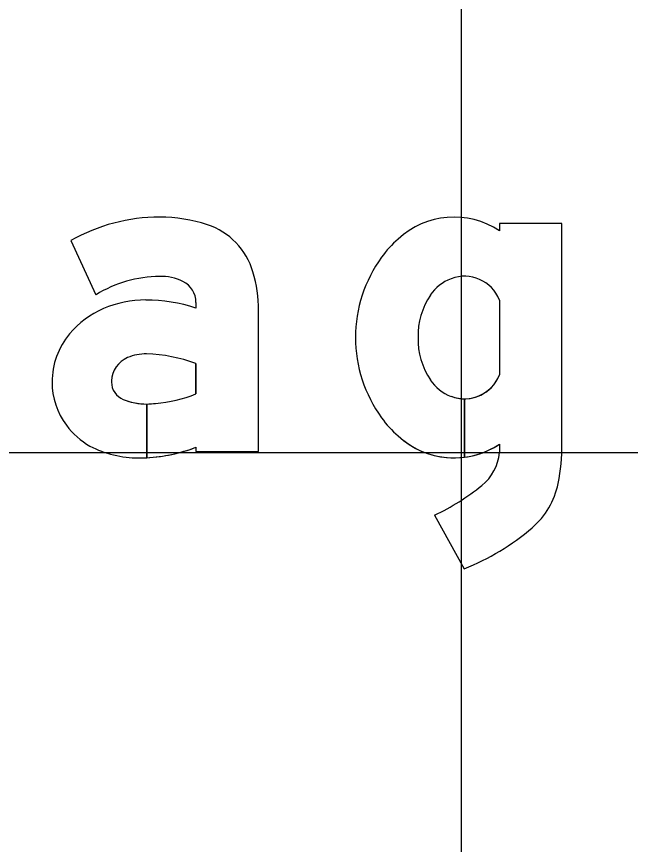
# Model space of a CAD drawing. Extents: x 2193008 to 2198143, y 1236112 to 1237864.
# Drawn here: x 2195606.812 to 2195609.426, y 1237302.437 to 1237305.964 of the extents above; entities that cross this region are included whole.
import ezdxf

# ---------------------------------------------------------------- set-up
doc = ezdxf.new("R2010")
doc.units = 0
for name, color, linetype in [('GSBWFILL', 7, 'Continuous'), ('GSCOLORFILL', 7, 'Continuous'), ('GSOUTLINE', 7, 'Continuous'), ('M-ROADS', 7, 'Continuous')]:
    doc.layers.add(name, color=color, linetype=linetype)

msp = doc.modelspace()

# ---------------------------------------------------------------- linework, layer by layer
at = {"layer": 'GSBWFILL'}
for p, q in [((2195608.8681, 1237304.7564), (2195608.8681, 1237304.4371)), ((2195608.7193, 1237304.0868), (2195608.7193, 1237304.3357)), ((2195608.7194, 1237304.3357), (2195608.7194, 1237304.0868)), ((2195608.8681, 1237304.1423), (2195608.8681, 1237304.1066)), ((2195608.5923, 1237303.8402), (2195608.7184, 1237303.6111))]:
    msp.add_line(p, q, dxfattribs=at)
for points in [[(2195609.1345, 1237304.1436), (2195609.1345, 1237305.083), (2195608.8681, 1237305.083), (2195608.8681, 1237305.0512)], [(2195607.0435, 1237305.0095), (2195607.1504, 1237304.7787)], [(2195607.5761, 1237304.7462), (2195607.5761, 1237304.7217)], [(2195607.5761, 1237304.1292), (2195607.5761, 1237304.1106), (2195607.8425, 1237304.1106), (2195607.8425, 1237304.7116)], [(2195607.5761, 1237304.4859), (2195607.5761, 1237304.3565)], [(2195607.3663, 1237304.0848), (2195607.3663, 1237304.3134)], [(2195607.3664, 1237304.3134), (2195607.3664, 1237304.0848)]]:
    msp.add_lwpolyline(points, dxfattribs=at)
for centre, major_axis, ratio, start_param, end_param in [((2195608.6749, 1237304.7608), (0, 0.3487), 0.999994, 5.696193, 7.034788), ((2195607.4214, 1237304.3461), (0, 0.7635), 0.999993, 0, 0.517719), ((2195607.4214, 1237304.4576), (0, 0.652), 0.999993, 5.96613, 6.283185), ((2195607.5312, 1237304.7923), (0, 0.2997), 0.999993, 4.997165, 5.96613), ((2195608.7102, 1237304.6941), (0, 0.4221), 0.999994, 0.704703, 0.952762), ((2195608.838, 1237304.5968), (0, 0.5826), 0.999994, 0.943678, 1.570796), ((2195607.2555, 1237304.7116), (0, 0.587), 0.999993, 4.712389, 4.997165), ((2195608.7193, 1237304.698), (0, 0.1598), 0.999994, 5.086447, 6.647393), ((2195607.4214, 1237304.3461), (0, 0.5104), 0.999993, 0, 0.559495), ((2195607.4309, 1237304.6549), (0, 0.2018), 0.999993, 5.822746, 6.330435), ((2195607.4762, 1237304.7462), (0, 0.0999), 0.999993, 4.712389, 5.822746), ((2195608.7288, 1237304.6731), (0, 0.1865), 0.999994, 0.364208, 0.979941), ((2195608.8294, 1237304.6056), (0, 0.3076), 0.999994, 0.979941, 1.599528), ((2195607.3624, 1237304.2998), (0, 0.4568), 0.999993, 0, 0.404512), ((2195607.3624, 1237304.084), (0, 0.6725), 0.999993, 5.959871, 6.283185), ((2195607.3311, 1237304.3677), (0, 0.382), 0.999993, 0.399285, 0.87593), ((2195607.2842, 1237304.4069), (0, 0.3208), 0.999993, 0.87593, 1.570796), ((2195608.838, 1237304.5968), (0, 0.5826), 0.999994, 1.570796, 2.197914), ((2195608.8294, 1237304.5879), (0, 0.3076), 0.999994, 1.542065, 2.161651), ((2195607.3612, 1237304.3343), (0, 0.1926), 0.999993, 6.259455, 6.691732), ((2195607.3472, 1237303.8723), (0, 0.6549), 0.999993, 5.926185, 6.254823), ((2195607.3297, 1237304.4072), (0, 0.1132), 0.999993, 0.408547, 1.530785), ((2195607.337, 1237304.4069), (0, 0.1206), 0.999993, 1.530785, 1.570796), ((2195608.7288, 1237304.5204), (0, 0.1865), 0.999994, 2.161651, 2.777385), ((2195608.7193, 1237304.4955), (0, 0.1598), 0.999994, 3.142009, 4.338331), ((2195607.27, 1237304.4069), (0, 0.3066), 0.999993, 1.570796, 2.21394), ((2195607.2963, 1237304.4069), (0, 0.0799), 0.999993, 1.570796, 2.757027), ((2195607.3508, 1237304.9294), (0, 0.6157), 0.999993, 3.228562, 3.516221), ((2195608.7193, 1237304.4955), (0, 0.1598), 0.999994, 2.777385, 3.141593), ((2195607.3663, 1237304.5798), (0, 0.2664), 0.999993, 2.757027, 3.141593), ((2195607.3663, 1237304.5798), (0, 0.2664), 0.999993, 3.141843, 3.28451), ((2195608.7102, 1237304.4994), (0, 0.4221), 0.999994, 2.188831, 2.436889), ((2195607.2972, 1237304.4273), (0, 0.3406), 0.999993, 2.21394, 2.611125), ((2195608.6749, 1237304.4327), (0, 0.3487), 0.999994, 2.38999, 3.269164), ((2195607.3321, 1237304.5423), (0, 0.4583), 0.999993, 2.672443, 3.141593), ((2195607.3321, 1237304.7639), (0, 0.6799), 0.999993, 3.192057, 3.508644), ((2195608.6749, 1237304.4327), (0, 0.3487), 0.999994, 3.269357, 3.728585), ((2195608.2687, 1237304.1436), (0, 0.8658), 0.999994, 4.516397, 4.712389), ((2195608.6655, 1237304.1246), (0, 0.2034), 0.999994, 3.821067, 4.623797), ((2195607.3321, 1237304.7639), (0, 0.6799), 0.999993, 3.141593, 3.191959), ((2195608.164, 1237304.7454), (0, 1.0014), 0.999994, 3.583493, 3.821067), ((2195608.7913, 1237304.0398), (0, 0.333), 0.999994, 3.848521, 4.516397), ((2195608.3236, 1237304.5874), (0, 1.0531), 0.999994, 3.525928, 3.848521)]:
    msp.add_ellipse(centre, major_axis=major_axis, ratio=ratio, start_param=start_param, end_param=end_param, dxfattribs=at)
at = {"layer": 'GSCOLORFILL'}
for p, q in [((2195608.8681, 1237304.7564), (2195608.8681, 1237304.4371)), ((2195608.7193, 1237304.0868), (2195608.7193, 1237304.3357)), ((2195608.7194, 1237304.3357), (2195608.7194, 1237304.0868)), ((2195608.8681, 1237304.1423), (2195608.8681, 1237304.1066)), ((2195608.5923, 1237303.8402), (2195608.7184, 1237303.6111))]:
    msp.add_line(p, q, dxfattribs=at)
for points in [[(2195609.1345, 1237304.1436), (2195609.1345, 1237305.083), (2195608.8681, 1237305.083), (2195608.8681, 1237305.0512)], [(2195607.0435, 1237305.0095), (2195607.1504, 1237304.7787)], [(2195607.5761, 1237304.7462), (2195607.5761, 1237304.7217)], [(2195607.5761, 1237304.1292), (2195607.5761, 1237304.1106), (2195607.8425, 1237304.1106), (2195607.8425, 1237304.7116)], [(2195607.5761, 1237304.4859), (2195607.5761, 1237304.3565)], [(2195607.3663, 1237304.0848), (2195607.3663, 1237304.3134)], [(2195607.3664, 1237304.3134), (2195607.3664, 1237304.0848)]]:
    msp.add_lwpolyline(points, dxfattribs=at)
for centre, major_axis, ratio, start_param, end_param in [((2195608.6749, 1237304.7608), (0, 0.3487), 0.999994, 5.696193, 7.034788), ((2195607.4214, 1237304.3461), (0, 0.7635), 0.999993, 0, 0.517719), ((2195607.4214, 1237304.4576), (0, 0.652), 0.999993, 5.96613, 6.283185), ((2195607.5312, 1237304.7923), (0, 0.2997), 0.999993, 4.997165, 5.96613), ((2195608.7102, 1237304.6941), (0, 0.4221), 0.999994, 0.704703, 0.952762), ((2195608.838, 1237304.5968), (0, 0.5826), 0.999994, 0.943678, 1.570796), ((2195607.2555, 1237304.7116), (0, 0.587), 0.999993, 4.712389, 4.997165), ((2195608.7193, 1237304.698), (0, 0.1598), 0.999994, 5.086447, 6.647393), ((2195607.4214, 1237304.3461), (0, 0.5104), 0.999993, 0, 0.559495), ((2195607.4309, 1237304.6549), (0, 0.2018), 0.999993, 5.822746, 6.330435), ((2195607.4762, 1237304.7462), (0, 0.0999), 0.999993, 4.712389, 5.822746), ((2195608.7288, 1237304.6731), (0, 0.1865), 0.999994, 0.364208, 0.979941), ((2195608.8294, 1237304.6056), (0, 0.3076), 0.999994, 0.979941, 1.599528), ((2195607.3624, 1237304.2998), (0, 0.4568), 0.999993, 0, 0.404512), ((2195607.3624, 1237304.084), (0, 0.6725), 0.999993, 5.959871, 6.283185), ((2195607.3311, 1237304.3677), (0, 0.382), 0.999993, 0.399285, 0.87593), ((2195607.2842, 1237304.4069), (0, 0.3208), 0.999993, 0.87593, 1.570796), ((2195608.838, 1237304.5968), (0, 0.5826), 0.999994, 1.570796, 2.197914), ((2195608.8294, 1237304.5879), (0, 0.3076), 0.999994, 1.542065, 2.161651), ((2195607.3612, 1237304.3343), (0, 0.1926), 0.999993, 6.259455, 6.691732), ((2195607.3472, 1237303.8723), (0, 0.6549), 0.999993, 5.926185, 6.254823), ((2195607.3297, 1237304.4072), (0, 0.1132), 0.999993, 0.408547, 1.530785), ((2195607.337, 1237304.4069), (0, 0.1206), 0.999993, 1.530785, 1.570796), ((2195608.7288, 1237304.5204), (0, 0.1865), 0.999994, 2.161651, 2.777385), ((2195608.7193, 1237304.4955), (0, 0.1598), 0.999994, 3.142009, 4.338331), ((2195607.27, 1237304.4069), (0, 0.3066), 0.999993, 1.570796, 2.21394), ((2195607.2963, 1237304.4069), (0, 0.0799), 0.999993, 1.570796, 2.757027), ((2195607.3508, 1237304.9294), (0, 0.6157), 0.999993, 3.228562, 3.516221), ((2195608.7193, 1237304.4955), (0, 0.1598), 0.999994, 2.777385, 3.141593), ((2195607.3663, 1237304.5798), (0, 0.2664), 0.999993, 2.757027, 3.141593), ((2195607.3663, 1237304.5798), (0, 0.2664), 0.999993, 3.141843, 3.28451), ((2195608.7102, 1237304.4994), (0, 0.4221), 0.999994, 2.188831, 2.436889), ((2195607.2972, 1237304.4273), (0, 0.3406), 0.999993, 2.21394, 2.611125), ((2195608.6749, 1237304.4327), (0, 0.3487), 0.999994, 2.38999, 3.269164), ((2195607.3321, 1237304.5423), (0, 0.4583), 0.999993, 2.672443, 3.141593), ((2195607.3321, 1237304.7639), (0, 0.6799), 0.999993, 3.192057, 3.508644), ((2195608.6749, 1237304.4327), (0, 0.3487), 0.999994, 3.269357, 3.728585), ((2195608.2687, 1237304.1436), (0, 0.8658), 0.999994, 4.516397, 4.712389), ((2195608.6655, 1237304.1246), (0, 0.2034), 0.999994, 3.821067, 4.623797), ((2195607.3321, 1237304.7639), (0, 0.6799), 0.999993, 3.141593, 3.191959), ((2195608.164, 1237304.7454), (0, 1.0014), 0.999994, 3.583493, 3.821067), ((2195608.7913, 1237304.0398), (0, 0.333), 0.999994, 3.848521, 4.516397), ((2195608.3236, 1237304.5874), (0, 1.0531), 0.999994, 3.525928, 3.848521)]:
    msp.add_ellipse(centre, major_axis=major_axis, ratio=ratio, start_param=start_param, end_param=end_param, dxfattribs=at)
at = {"layer": 'GSOUTLINE'}
for p, q in [((2195608.8681, 1237304.7564), (2195608.8681, 1237304.4371)), ((2195608.8681, 1237304.1423), (2195608.8681, 1237304.1066)), ((2195608.5923, 1237303.8402), (2195608.7184, 1237303.6111))]:
    msp.add_line(p, q, dxfattribs=at)
for points in [[(2195609.1345, 1237304.1436), (2195609.1345, 1237305.083), (2195608.8681, 1237305.083), (2195608.8681, 1237305.0512)], [(2195607.0435, 1237305.0095), (2195607.1504, 1237304.7787)], [(2195607.5761, 1237304.7462), (2195607.5761, 1237304.7217)], [(2195607.5761, 1237304.1292), (2195607.5761, 1237304.1106), (2195607.8425, 1237304.1106), (2195607.8425, 1237304.7116)], [(2195607.5761, 1237304.3565), (2195607.5761, 1237304.4859)]]:
    msp.add_lwpolyline(points, dxfattribs=at)
for centre, major_axis, ratio, start_param, end_param in [((2195608.6749, 1237304.7608), (0, 0.3487), 0.999994, 5.696193, 7.034788), ((2195607.4214, 1237304.3461), (0, 0.7635), 0.999993, 6.283185, 6.800904), ((2195607.4214, 1237304.4576), (0, 0.652), 0.999993, 5.96613, 6.283185), ((2195607.5312, 1237304.7923), (0, 0.2997), 0.999993, 4.997165, 5.96613), ((2195608.7102, 1237304.6941), (0, 0.4221), 0.999994, 0.704703, 0.952762), ((2195608.838, 1237304.5968), (0, 0.5826), 0.999994, 0.943678, 1.570796), ((2195607.2555, 1237304.7116), (0, 0.587), 0.999993, 4.712389, 4.997165), ((2195608.7193, 1237304.698), (0, 0.1598), 0.999994, 5.086447, 6.647393), ((2195607.4214, 1237304.3461), (0, 0.5104), 0.999993, 0, 0.559495), ((2195607.4309, 1237304.6549), (0, 0.2018), 0.999993, 5.822746, 6.330435), ((2195607.4762, 1237304.7462), (0, 0.0999), 0.999993, 4.712389, 5.822746), ((2195608.7288, 1237304.6731), (0, 0.1865), 0.999994, 0.364208, 0.979941), ((2195608.8294, 1237304.6056), (0, 0.3076), 0.999994, 0.979941, 1.599528), ((2195607.3624, 1237304.2998), (0, 0.4568), 0.999993, 0, 0.404512), ((2195607.3624, 1237304.084), (0, 0.6725), 0.999993, 5.959871, 6.283185), ((2195607.3311, 1237304.3677), (0, 0.382), 0.999993, 0.399285, 0.87593), ((2195607.2842, 1237304.4069), (0, 0.3208), 0.999993, 0.87593, 1.570796), ((2195608.838, 1237304.5968), (0, 0.5826), 0.999994, 1.570796, 2.197914), ((2195608.8294, 1237304.5879), (0, 0.3076), 0.999994, 1.542065, 2.161651), ((2195607.3612, 1237304.3343), (0, 0.1926), 0.999993, 6.25958, 6.691732), ((2195607.3472, 1237303.8723), (0, 0.6549), 0.999993, 5.926185, 6.254787), ((2195607.3655, 1237304.5169), (0, 0.00999), 0.999993, 6.254787, 6.25958), ((2195607.3297, 1237304.4072), (0, 0.1132), 0.999993, 0.408547, 1.530785), ((2195607.337, 1237304.4069), (0, 0.1206), 0.999993, 1.530785, 1.570796), ((2195608.7288, 1237304.5204), (0, 0.1865), 0.999994, 2.161651, 2.777385), ((2195608.7193, 1237304.4955), (0, 0.1598), 0.999994, 2.777385, 4.338331), ((2195607.27, 1237304.4069), (0, 0.3066), 0.999993, 1.570796, 2.21394), ((2195607.2963, 1237304.4069), (0, 0.0799), 0.999993, 1.570796, 2.757027), ((2195607.3508, 1237304.9294), (0, 0.6157), 0.999993, 3.228562, 3.516221), ((2195607.3663, 1237304.5798), (0, 0.2664), 0.999993, 2.757027, 3.28451), ((2195608.7102, 1237304.4994), (0, 0.4221), 0.999994, 2.188831, 2.436889), ((2195607.2972, 1237304.4273), (0, 0.3406), 0.999993, 2.21394, 2.611125), ((2195608.6749, 1237304.4327), (0, 0.3487), 0.999994, 2.38999, 3.728585), ((2195607.3321, 1237304.5423), (0, 0.4583), 0.999993, 2.672443, 3.141593), ((2195607.3321, 1237304.7639), (0, 0.6799), 0.999993, 3.141593, 3.508644), ((2195608.2687, 1237304.1436), (0, 0.8658), 0.999994, 4.516397, 4.712389), ((2195608.6655, 1237304.1246), (0, 0.2034), 0.999994, 3.821067, 4.623797), ((2195608.164, 1237304.7454), (0, 1.0014), 0.999994, 3.583493, 3.821067), ((2195608.7913, 1237304.0398), (0, 0.333), 0.999994, 3.848521, 4.516397), ((2195608.3236, 1237304.5874), (0, 1.0531), 0.999994, 3.525928, 3.848521)]:
    msp.add_ellipse(centre, major_axis=major_axis, ratio=ratio, start_param=start_param, end_param=end_param, dxfattribs=at)
at = {"layer": 'M-ROADS'}
for p, q in [((2195608.7065, 1237258.1062), (2195608.7065, 1237318.1062)), ((2195584.7065, 1237304.1062), (2195714.7065, 1237304.1062))]:
    msp.add_line(p, q, dxfattribs=at)

doc.saveas('drawing.dxf')
